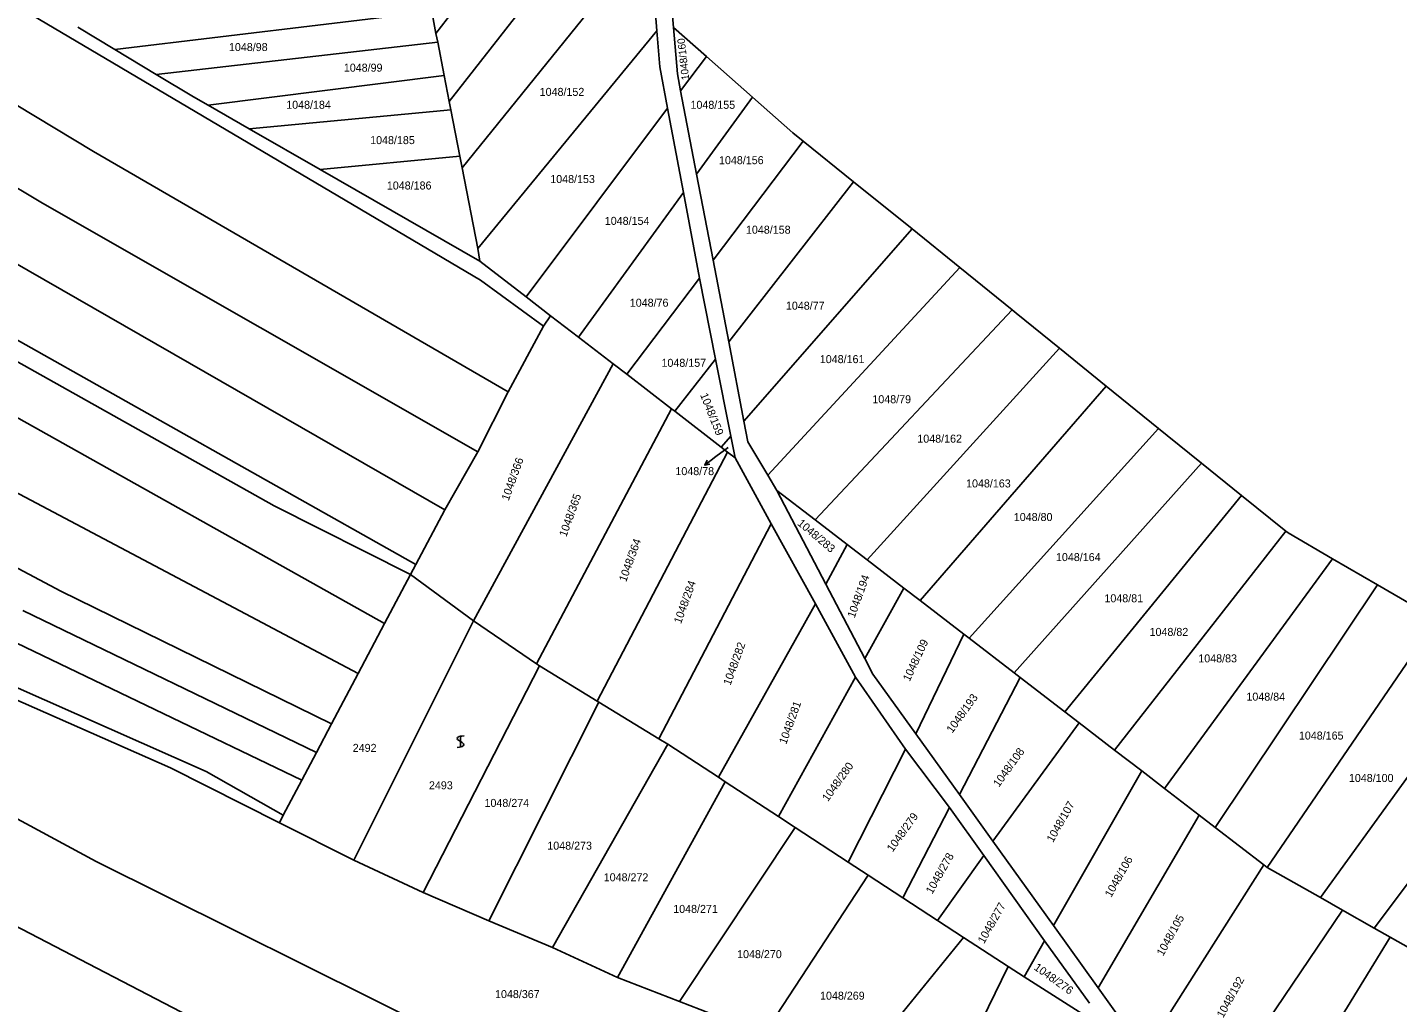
# Model space of a CAD drawing. Extents: x -580630 to -576196, y -1189024 to -1183567.
# Drawn here: x -576999.1 to -576708, y -1186079.1 to -1185871.9 of the extents above; entities that cross this region are included whole.
import ezdxf

# ---------------------------------------------------------------- set-up
doc = ezdxf.new("R2010")
doc.units = 0
for name, color, linetype in [('Vrstva 1', 7, 'Continuous'), ('Vrstva 13', 7, 'Continuous'), ('Vrstva 16', 7, 'Continuous'), ('Vrstva 18', 7, 'Continuous'), ('Vrstva 25', 7, 'Continuous'), ('Vrstva 6', 7, 'Continuous')]:
    doc.layers.add(name, color=color, linetype=linetype)

msp = doc.modelspace()

# ---------------------------------------------------------------- linework, layer by layer
at = {"layer": 'Vrstva 1'}
for p, q in [((-577051.47, -1185910.05), (-576916.55, -1185986.01)), ((-577038.32, -1185922.13), (-576946.61, -1185973.52)), ((-576946.61, -1185973.52), (-576917.71, -1185988.16)), ((-576917.71, -1185988.16), (-576916.55, -1185986.01)), ((-576923.17, -1185998.51), (-576917.71, -1185988.16)), ((-576917.71, -1185988.16), (-576904.28, -1185997.94)), ((-576929.69, -1186048.8), (-576904.28, -1185997.94)), ((-576928.81, -1186009.18), (-576923.17, -1185998.51)), ((-576890.92, -1186007.09), (-576904.28, -1185997.94)), ((-576890.27, -1186007.53), (-576914.99, -1186055.7)), ((-576890.27, -1186007.53), (-576890.92, -1186007.09)), ((-576934.44, -1186019.85), (-576928.81, -1186009.18)), ((-576968.65, -1186029.22), (-577004.76, -1186013.29)), ((-576961.08, -1186029.99), (-577002.32, -1186011.72)), ((-576937.64, -1186025.91), (-576934.44, -1186019.85)), ((-576940.78, -1186031.85), (-576937.64, -1186025.91)), ((-576945.53, -1186040.86), (-576968.65, -1186029.22)), ((-576944.7, -1186039.28), (-576961.08, -1186029.99)), ((-576944.7, -1186039.28), (-576940.78, -1186031.85)), ((-576945.53, -1186040.86), (-576944.7, -1186039.28)), ((-576945.53, -1186040.86), (-576929.69, -1186048.8)), ((-576929.69, -1186048.8), (-576914.99, -1186055.7))]:
    msp.add_line(p, q, dxfattribs=at)
at = {"layer": 'Vrstva 13'}
for p, q in [((-576870.96, -1185771.95), (-576861.78, -1185871.95)), ((-576861.78, -1185871.95), (-576854.82, -1185878.09)), ((-576854.82, -1185878.09), (-576845.02, -1185886.74)), ((-576845.02, -1185886.74), (-576836.46, -1185894.29)), ((-576836.46, -1185894.29), (-576834.28, -1185896.05)), ((-576834.28, -1185896.05), (-576823.56, -1185904.7)), ((-576823.56, -1185904.7), (-576811.13, -1185914.73)), ((-576811.13, -1185914.73), (-576800.99, -1185922.92)), ((-576800.99, -1185922.92), (-576789.84, -1185931.92)), ((-576789.84, -1185931.92), (-576789.02, -1185932.58)), ((-576789.02, -1185932.58), (-576779.82, -1185940.04)), ((-576779.82, -1185940.04), (-576769.89, -1185948.09)), ((-576769.89, -1185948.09), (-576758.76, -1185957.12)), ((-576758.76, -1185957.12), (-576756.93, -1185958.6)), ((-576756.93, -1185958.6), (-576749.62, -1185964.5)), ((-576749.62, -1185964.5), (-576741.13, -1185971.34)), ((-576741.13, -1185971.34), (-576731.76, -1185978.9)), ((-576731.76, -1185978.9), (-576731.25, -1185979.31)), ((-576731.25, -1185979.31), (-576721.79, -1185984.81)), ((-576721.79, -1185984.81), (-576712.26, -1185990.35)), ((-576712.26, -1185990.35), (-576701.66, -1185996.51))]:
    msp.add_line(p, q, dxfattribs=at)
at = {"layer": 'Vrstva 16'}
for p in [(-576850.23, -1185961.13), (-576855.185, -1185964.866)]:
    msp.add_line(p, (-576852.79, -1185963.06), dxfattribs=at)
msp.add_lwpolyline([(-576854.086, -1185964.664), (-576855.185, -1185964.866), (-576854.688, -1185963.865)], dxfattribs=at)
at = {"layer": 'Vrstva 25'}
for points in [[(-576906.29, -1186022.38), (-576906.8, -1186022.44), (-576907.15, -1186022.49), (-576907.39, -1186022.57), (-576907.57, -1186022.68), (-576907.69, -1186022.77), (-576907.74, -1186022.94), (-576907.69, -1186023.17), (-576907.3, -1186023.49), (-576906.74, -1186023.8), (-576906.39, -1186024.07), (-576906.32, -1186024.27), (-576906.39, -1186024.47), (-576906.55, -1186024.6), (-576906.74, -1186024.67), (-576907.27, -1186024.8), (-576907.79, -1186024.87)], [(-576907.04, -1186024.88), (-576907.04, -1186023.61), (-576907.04, -1186022.38)]]:
    msp.add_lwpolyline(points, dxfattribs=at)
at = {"layer": 'Vrstva 6'}
for p, q in [((-577182.94, -1185759.88), (-576902.8, -1185925.6)), ((-577233.58, -1185768.21), (-576995.84, -1185909.24)), ((-577145.19, -1185802.12), (-576984.99, -1185898.27)), ((-576912.27, -1185873.17), (-576869.83, -1185817.86)), ((-576909.46, -1185887.68), (-576868.41, -1185835.19)), ((-576906.72, -1185901.76), (-576866.98, -1185852.58)), ((-576866.98, -1185852.58), (-576865.34, -1185872.63)), ((-576913.18, -1185868.51), (-576980.51, -1185876.57)), ((-576913.18, -1185868.51), (-576912.27, -1185873.17)), ((-576988.35, -1185871.86), (-576980.51, -1185876.57)), ((-576912.27, -1185873.17), (-576911.9, -1185875.06)), ((-576903.4, -1185918.89), (-576865.34, -1185872.63)), ((-576865.34, -1185872.63), (-576864.71, -1185880.31)), ((-576861.78, -1185871.95), (-576860.99, -1185881.74)), ((-576980.51, -1185876.57), (-576971.68, -1185881.88)), ((-576911.9, -1185875.06), (-576971.68, -1185881.88)), ((-576911.9, -1185875.06), (-576910.53, -1185882.15)), ((-576854.82, -1185878.09), (-576860.29, -1185885.39)), ((-576971.68, -1185881.88), (-576963.78, -1185886.62)), ((-576910.53, -1185882.15), (-576960.66, -1185888.41)), ((-576910.53, -1185882.15), (-576909.46, -1185887.68)), ((-576864.71, -1185880.31), (-576863.06, -1185889.09)), ((-576860.99, -1185881.74), (-576860.29, -1185885.39)), ((-576860.29, -1185885.39), (-576856.89, -1185903.11)), ((-576963.78, -1185886.62), (-576960.66, -1185888.41)), ((-576960.66, -1185888.41), (-576951.92, -1185893.43)), ((-576909.46, -1185887.68), (-576909.12, -1185889.42)), ((-576845.02, -1185886.74), (-576856.89, -1185903.11)), ((-576909.12, -1185889.42), (-576951.92, -1185893.43)), ((-576909.12, -1185889.42), (-576907.21, -1185899.23)), ((-576893.08, -1185929.17), (-576863.06, -1185889.09)), ((-576863.06, -1185889.09), (-576859.7, -1185906.98)), ((-576951.92, -1185893.43), (-576936.85, -1185902.09)), ((-576834.28, -1185896.05), (-576853.4, -1185921.33)), ((-576910.36, -1185974.42), (-577039.32, -1185900.33)), ((-576984.99, -1185898.27), (-576896.91, -1185949.31)), ((-576907.21, -1185899.23), (-576936.85, -1185902.09)), ((-576907.21, -1185899.23), (-576906.72, -1185901.76)), ((-576936.85, -1185902.09), (-576902.98, -1185921.54)), ((-576906.72, -1185901.76), (-576903.4, -1185918.89)), ((-576856.89, -1185903.11), (-576853.4, -1185921.33)), ((-576850.06, -1185938.73), (-576823.56, -1185904.7)), ((-576881.98, -1185937.72), (-576859.7, -1185906.98)), ((-576859.7, -1185906.98), (-576856.28, -1185925.15)), ((-576995.84, -1185909.24), (-576903.38, -1185962.08)), ((-576846.84, -1185955.54), (-576811.13, -1185914.73)), ((-576903.4, -1185918.89), (-576902.98, -1185921.54)), ((-576902.98, -1185921.54), (-576893.08, -1185929.17)), ((-576853.4, -1185921.33), (-576850.06, -1185938.73)), ((-576800.99, -1185922.92), (-576841.79, -1185967)), ((-576923.17, -1185998.51), (-577056.47, -1185923.83)), ((-576902.8, -1185925.6), (-576889.42, -1185935.36)), ((-576871.75, -1185945.6), (-576856.28, -1185925.15)), ((-576856.28, -1185925.15), (-576852.88, -1185942.35)), ((-576893.08, -1185929.17), (-576887.91, -1185933.15)), ((-576831.71, -1185976.52), (-576789.84, -1185931.92)), ((-576896.91, -1185949.31), (-576889.42, -1185935.36)), ((-576889.42, -1185935.36), (-576887.91, -1185933.15)), ((-576887.91, -1185933.15), (-576881.98, -1185937.72)), ((-576881.98, -1185937.72), (-576874.61, -1185943.4)), ((-576850.06, -1185938.73), (-576846.84, -1185955.54)), ((-576820.69, -1185984.99), (-576779.82, -1185940.04)), ((-576874.61, -1185943.4), (-576904.28, -1185997.94)), ((-576874.61, -1185943.4), (-576871.75, -1185945.6)), ((-576861.53, -1185953.46), (-576852.88, -1185942.35)), ((-576852.88, -1185942.35), (-576849.63, -1185958.73)), ((-576871.75, -1185945.6), (-576862.21, -1185952.94)), ((-576928.81, -1186009.18), (-577042.21, -1185949.09)), ((-576903.38, -1185962.08), (-576896.91, -1185949.31)), ((-576809.42, -1185993.66), (-576769.89, -1185948.09)), ((-576890.92, -1186007.09), (-576862.21, -1185952.94)), ((-576862.21, -1185952.94), (-576861.53, -1185953.46)), ((-576861.53, -1185953.46), (-576851.67, -1185961.06)), ((-576846.84, -1185955.54), (-576845.99, -1185959.95)), ((-576799.03, -1186001.65), (-576758.76, -1185957.12)), ((-576851.67, -1185961.06), (-576849.63, -1185958.73)), ((-576851.67, -1185961.06), (-576850.31, -1185962.11)), ((-576849.63, -1185958.73), (-576848.72, -1185963.33)), ((-576845.99, -1185959.95), (-576841.79, -1185967)), ((-577048.47, -1185961.62), (-576991.98, -1185991.65)), ((-576903.38, -1185962.08), (-576910.36, -1185974.42)), ((-576850.31, -1185962.11), (-576878.01, -1186015.02)), ((-576850.31, -1185962.11), (-576848.72, -1185963.33)), ((-576841.04, -1185977.33), (-576848.72, -1185963.33)), ((-576841.79, -1185967), (-576839.84, -1185970.27)), ((-576789.41, -1186009.05), (-576749.62, -1185964.5)), ((-576839.84, -1185970.27), (-576831.71, -1185976.52)), ((-576829.43, -1185990.19), (-576839.84, -1185970.27)), ((-576778.65, -1186017.32), (-576741.13, -1185971.34)), ((-576916.55, -1185986.01), (-576910.36, -1185974.42)), ((-576841.04, -1185977.33), (-576864.91, -1186023.01)), ((-576831.68, -1185994.37), (-576841.04, -1185977.33)), ((-576831.71, -1185976.52), (-576824.93, -1185981.73)), ((-576768.11, -1186025.43), (-576731.76, -1185978.9)), ((-576829.43, -1185990.19), (-576824.93, -1185981.73)), ((-576824.93, -1185981.73), (-576820.69, -1185984.99)), ((-576757.49, -1186033.59), (-576721.79, -1185984.81)), ((-576820.69, -1185984.99), (-576812.88, -1185991)), ((-576821.17, -1186005.98), (-576829.43, -1185990.19)), ((-576746.71, -1186041.87), (-576712.26, -1185990.35)), ((-576934.44, -1186019.85), (-576991.98, -1185991.65)), ((-576821.17, -1186005.98), (-576812.88, -1185991)), ((-576812.88, -1185991), (-576809.42, -1185993.66)), ((-576937.64, -1186025.91), (-577000.07, -1185995.8)), ((-576831.68, -1185994.37), (-576852.28, -1186031.19)), ((-576823.14, -1186009.94), (-576831.68, -1185994.37)), ((-576809.42, -1185993.66), (-576800.1, -1186000.82)), ((-576699.7, -1185997.7), (-576735.69, -1186050.35)), ((-576940.78, -1186031.85), (-577003.19, -1186001.81)), ((-576800.1, -1186000.82), (-576810.33, -1186021.99)), ((-576800.1, -1186000.82), (-576799.03, -1186001.65)), ((-576799.03, -1186001.65), (-576789.41, -1186009.05)), ((-576878.01, -1186015.02), (-576890.27, -1186007.53)), ((-576819.43, -1186009.32), (-576821.17, -1186005.98)), ((-576724.39, -1186056.76), (-576687.2, -1186005.26)), ((-576839.48, -1186039.56), (-576823.14, -1186009.94)), ((-576812.55, -1186025.22), (-576823.14, -1186009.94)), ((-576810.33, -1186021.99), (-576819.43, -1186009.32)), ((-576788.2, -1186009.98), (-576801.07, -1186034.89)), ((-576789.41, -1186009.05), (-576788.2, -1186009.98)), ((-576788.2, -1186009.98), (-576778.65, -1186017.32)), ((-576712.97, -1186063.24), (-576674.89, -1186012.57)), ((-576877.66, -1186015.23), (-576901.06, -1186061.68)), ((-576877.66, -1186015.23), (-576878.01, -1186015.02)), ((-576864.91, -1186023.01), (-576877.66, -1186015.23)), ((-576775.62, -1186019.65), (-576793.98, -1186044.76)), ((-576778.65, -1186017.32), (-576775.62, -1186019.65)), ((-576775.62, -1186019.65), (-576768.11, -1186025.43)), ((-576801.07, -1186034.89), (-576810.33, -1186021.99)), ((-576862.98, -1186024.19), (-576887.54, -1186067.39)), ((-576862.98, -1186024.19), (-576864.91, -1186023.01)), ((-576852.28, -1186031.19), (-576862.98, -1186024.19)), ((-576824.68, -1186049.23), (-576812.55, -1186025.22)), ((-576803.18, -1186037.65), (-576812.55, -1186025.22)), ((-576768.11, -1186025.43), (-576762.35, -1186029.86)), ((-576850.83, -1186032.14), (-576852.28, -1186031.19)), ((-576781.11, -1186062.68), (-576762.35, -1186029.86)), ((-576762.35, -1186029.86), (-576757.49, -1186033.59)), ((-576831.98, -1186150.82), (-577060.82, -1186032)), ((-576850.83, -1186032.14), (-576873.69, -1186073.74)), ((-576839.48, -1186039.56), (-576850.83, -1186032.14)), ((-576757.49, -1186033.59), (-576750.15, -1186039.23)), ((-577007.38, -1186036.72), (-576984.49, -1186049.1)), ((-576793.98, -1186044.76), (-576801.07, -1186034.89)), ((-576835.96, -1186041.86), (-576839.48, -1186039.56)), ((-576813.12, -1186056.8), (-576803.18, -1186037.65)), ((-576795.9, -1186047.83), (-576803.18, -1186037.65)), ((-576750.15, -1186039.23), (-576771.58, -1186075.95)), ((-576750.15, -1186039.23), (-576746.71, -1186041.87)), ((-576835.96, -1186041.86), (-576860.55, -1186078.82)), ((-576824.68, -1186049.23), (-576835.96, -1186041.86)), ((-576746.71, -1186041.87), (-576736.38, -1186049.82)), ((-576781.11, -1186062.68), (-576793.98, -1186044.76)), ((-576805.71, -1186061.64), (-576795.9, -1186047.83)), ((-576782.97, -1186065.92), (-576795.9, -1186047.83)), ((-576984.49, -1186049.1), (-576902.7, -1186089.73)), ((-576820.47, -1186051.99), (-576824.68, -1186049.23)), ((-576736.38, -1186049.82), (-576761.71, -1186089.7)), ((-576736.38, -1186049.82), (-576735.69, -1186050.35)), ((-576735.69, -1186050.35), (-576724.39, -1186056.76)), ((-576820.47, -1186051.99), (-576842.59, -1186085.76)), ((-576813.12, -1186056.8), (-576820.47, -1186051.99)), ((-576901.06, -1186061.68), (-576914.99, -1186055.7)), ((-576805.71, -1186061.64), (-576813.12, -1186056.8)), ((-576724.39, -1186056.76), (-576719.69, -1186059.42)), ((-576747.22, -1186100.19), (-576719.69, -1186059.42)), ((-576719.69, -1186059.42), (-576712.97, -1186063.24)), ((-576887.54, -1186067.39), (-576901.06, -1186061.68)), ((-576800.23, -1186065.23), (-576805.71, -1186061.64)), ((-576771.58, -1186075.95), (-576781.11, -1186062.68)), ((-576712.97, -1186063.24), (-576709.6, -1186065.16)), ((-576800.23, -1186065.23), (-576823.07, -1186093.31)), ((-576790.74, -1186071.43), (-576800.23, -1186065.23)), ((-576787.35, -1186073.59), (-576782.97, -1186065.92)), ((-576773.47, -1186079.2), (-576782.97, -1186065.92)), ((-576742.79, -1186119.44), (-576709.6, -1186065.16)), ((-576709.6, -1186065.16), (-576702.43, -1186069.23)), ((-576873.69, -1186073.74), (-576887.54, -1186067.39)), ((-576804.89, -1186100.34), (-576790.74, -1186071.43)), ((-576787.35, -1186073.59), (-576790.74, -1186071.43)), ((-576860.55, -1186078.82), (-576873.69, -1186073.74)), ((-576774.85, -1186081.56), (-576787.35, -1186073.59)), ((-576761.71, -1186089.7), (-576771.58, -1186075.95)), ((-576842.59, -1186085.76), (-576860.55, -1186078.82))]:
    msp.add_line(p, q, dxfattribs=at)

# ---------------------------------------------------------------- texts
at = {"layer": 'Vrstva 16'}
msp.add_text('1048/78', height=1.7, dxfattribs=at).set_placement((-576861.407, -1185967.02))
at = {"layer": 'Vrstva 18'}
for s, height, p in [('1048/98', 1.7, (-576956.247, -1185876.93)), ('1048/99', 1.7, (-576931.847, -1185881.31)), ('1048/152', 1.7, (-576890.239, -1185886.45)), ('1048/184', 1.7, (-576944.085, -1185889.19)), ('1048/155', 1.7, (-576858.202, -1185889.2)), ('1048/185', 1.7, (-576926.252, -1185896.7)), ('1048/156', 1.7, (-576852.145, -1185900.96)), ('1048/153', 1.7, (-576887.992, -1185904.97)), ('1048/186', 1.7, (-576922.705, -1185906.34)), ('1048/154', 1.7, (-576876.405, -1185913.85)), ('1048/158', 1.7, (-576846.415, -1185915.73)), ('1048/76', 1.7, (-576871.097, -1185931.24)), ('1048/77', 1.7, (-576837.927, -1185931.87)), ('1048/157', 1.7, (-576864.365, -1185944.01)), ('1048/161', 1.7, (-576830.73, -1185943.23)), ('1048/79', 1.7, (-576819.567, -1185951.74)), ('1048/162', 1.7, (-576810.012, -1185960.12)), ('1048/78', 0.1, (-576850.495, -1185961.13)), ('1048/163', 1.7, (-576799.656, -1185969.63)), ('1048/80', 1.7, (-576789.521, -1185976.77)), ('1048/164', 1.7, (-576780.558, -1185985.28)), ('1048/81', 1.7, (-576770.266, -1185994.03)), ('1048/82', 1.7, (-576760.678, -1186001.17)), ('1048/83', 1.7, (-576750.321, -1186006.8)), ('1048/84', 1.7, (-576740.104, -1186014.93)), ('1048/165', 1.7, (-576728.955, -1186023.19)), ('2492', 1.7, (-576929.951, -1186025.81)), ('1048/100', 1.7, (-576718.332, -1186032.2)), ('2493', 1.7, (-576913.764, -1186033.76)), ('1048/274', 1.7, (-576901.96, -1186037.5)), ('1048/273', 1.7, (-576888.617, -1186046.58)), ('1048/272', 1.7, (-576876.634, -1186053.3)), ('1048/271', 1.7, (-576861.872, -1186060.02)), ('1048/270', 1.7, (-576848.297, -1186069.63)), ('1048/367', 1.7, (-576899.723, -1186078.11)), ('1048/269', 1.7, (-576830.68, -1186078.45))]:
    msp.add_text(s, height=height, dxfattribs=at).set_placement(p)
for s, height, rotation, p in [('1048/160', 1.6, 96.3715, (-576858.45, -1185883.009)), ('1048/159', 1.7, 291.75011, (-576856.188, -1185949.964)), ('1048/366', 1.7, 70.18733, (-576896.834, -1185972.58)), ('1048/365', 1.7, 70.18733, (-576884.58, -1185980.264)), ('1048/283', 1.7, 319.76774, (-576835.618, -1185977.476)), ('1048/364', 1.7, 70.18733, (-576871.874, -1185989.82)), ('1048/284', 1.7, 70.18733, (-576860.219, -1185998.713)), ('1048/194', 1.7, 70.18733, (-576823.347, -1185997.491)), ('1048/109', 1.7, 64.80153, (-576811.65, -1186010.98)), ('1048/282', 1.7, 70.18733, (-576849.714, -1186011.812)), ('1048/193', 1.7, 54.2591, (-576802.589, -1186021.954)), ('1048/281', 1.7, 70.18733, (-576837.861, -1186024.315)), ('1048/108', 1.7, 54.2591, (-576792.685, -1186033.432)), ('1048/280', 1.7, 54.2591, (-576829.006, -1186036.489)), ('1048/107', 1.7, 60.50434, (-576781.186, -1186045.177)), ('1048/279', 1.7, 54.2591, (-576815.261, -1186047.213)), ('1048/278', 1.7, 60.50434, (-576806.85, -1186056.138)), ('1048/106', 1.7, 60.50434, (-576768.835, -1186056.852)), ('1048/277', 1.7, 60.50434, (-576795.83, -1186066.686)), ('1048/105', 1.7, 61.19189, (-576757.797, -1186069.312)), ('1048/276', 1.7, 324.466, (-576785.374, -1186071.935)), ('1048/192', 1.7, 61.19189, (-576745.047, -1186082.452))]:
    msp.add_text(s, height=height, rotation=rotation, dxfattribs=at).set_placement(p)

doc.saveas('drawing.dxf')
